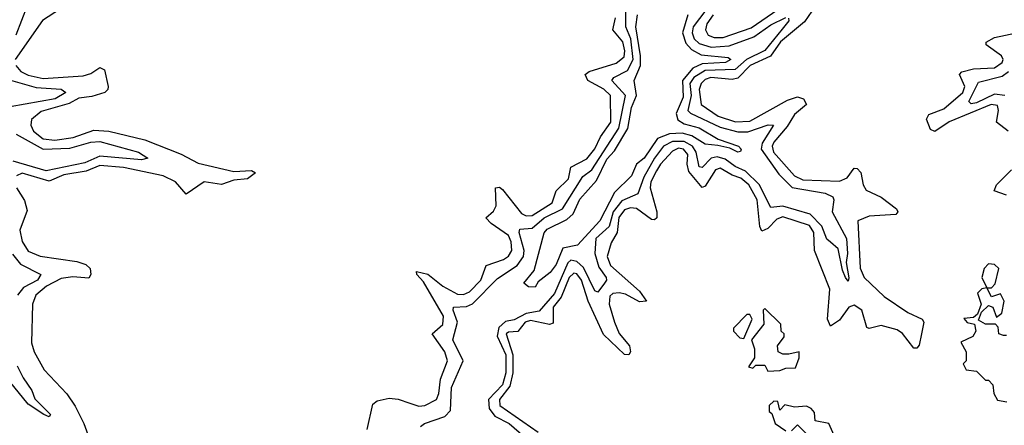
# Model space of a CAD drawing. Extents: x 2472589 to 2662339, y 701009 to 849030.
# Tile 374 of 406: x 2634256 to 2637558, y 758759 to 760119. Entities that reach past the tile are written whole.
import ezdxf

# ---------------------------------------------------------------- set-up
doc = ezdxf.new("R2010")
doc.units = 0

msp = doc.modelspace()

# ---------------------------------------------------------------- linework, layer by layer
at = {"layer": '0CON05XD'}
for points in [[(2636581.6, 760135), (2636560.3, 760105), (2636556, 760085), (2636565, 760067.3), (2636585, 760059.5), (2636615, 760059.2), (2636708.8, 760091.2), (2636891.6, 760218.4)], [(2634435, 760182.8), (2634333.4, 760116.6), (2634241.5, 759985)], [(2634281, 760165), (2634243.5, 760066.6)], [(2636575.4, 760175), (2636514.8, 760095), (2636511.2, 760075), (2636518.3, 760055), (2636535, 760039), (2636575, 760026.8), (2636635, 760031.6), (2636718.1, 760061.9), (2636775, 760102.2), (2636825, 760126.5)], [(2636925, 760165.9), (2636888.1, 760111.8), (2636808.1, 760045), (2636773.7, 759996.3), (2636705.8, 759965), (2636665, 759922.6), (2636645, 759918.6), (2636573.8, 759925), (2636555, 759918.1), (2636542.1, 759905), (2636534.5, 759885), (2636542.1, 759835), (2636598.8, 759795), (2636657, 759777), (2636705, 759778.7), (2636830.9, 759849.1), (2636865, 759860.5), (2636885, 759854), (2636894.2, 759835), (2636855, 759801.5), (2636829.6, 759760.5), (2636785, 759708.4), (2636779.6, 759695), (2636783.6, 759675), (2636854.2, 759595), (2636882.5, 759582.5), (2637005, 759577), (2637031.4, 759588.6), (2637055, 759620.8), (2637065, 759620), (2637076.5, 759606.5), (2637084.6, 759565), (2637095, 759547.5), (2637145, 759523.8), (2637196.7, 759485), (2637201.4, 759475), (2637194.4, 759465.6), (2637105, 759460.5), (2637066.9, 759445), (2637075.2, 759285.2), (2637088.4, 759255), (2637155, 759190.8), (2637235, 759137.1), (2637282.9, 759115), (2637288.5, 759105), (2637280.9, 759065)], [(2635600, 758755), (2635613.3, 758765), (2635682.2, 758787.8), (2635701.4, 758808.5), (2635704.8, 758885.2), (2635743.7, 758975), (2635708.9, 759045), (2635724.8, 759104.8), (2635709.7, 759145), (2635711.4, 759155), (2635755, 759157.3), (2635775, 759166.6), (2635858.9, 759251.1), (2635925, 759294.2), (2635945.5, 759325), (2635947.7, 759345), (2635930.8, 759405), (2635933.4, 759416.6), (2635975, 759420.2), (2636015, 759454.1), (2636076.2, 759485), (2636145, 759592.9), (2636175, 759615.8), (2636265, 759755.3), (2636287.4, 759865), (2636242.5, 759915), (2636248.5, 759925), (2636295, 759949.2), (2636313.1, 759985), (2636306, 760055), (2636288.6, 760095), (2636288.5, 760145)], [(2635985, 759222.5), (2635963, 759223), (2635946.7, 759235), (2635981.9, 759278.1), (2636015, 759404.2), (2636025, 759416.2), (2636091, 759449), (2636112.4, 759467.5), (2636135, 759517.3), (2636190.3, 759579.7), (2636225, 759651.8), (2636250.9, 759679.1), (2636295.8, 759754.2), (2636308, 759825), (2636325.2, 759865), (2636316.4, 759915), (2636338.1, 759965), (2636338.1, 759998.1), (2636322.1, 760095), (2636327.8, 760135)], [(2636497.3, 760135), (2636478.8, 760075), (2636490.5, 760040.5), (2636508.8, 760018.9), (2636541.5, 760001.5), (2636631.7, 759991.7), (2636640.8, 759985), (2636623.3, 759975), (2636545, 759970.9), (2636513.5, 759956.5), (2636478.6, 759915), (2636481.3, 759858.7), (2636457.9, 759805), (2636463.7, 759783.7), (2636485, 759770), (2636535, 759756.7), (2636598.4, 759718.4), (2636666.7, 759695), (2636676.2, 759685), (2636673, 759677), (2636665, 759674.5), (2636638.1, 759688.1), (2636597.2, 759697.2), (2636555, 759701.8), (2636509.7, 759729.7), (2636478.2, 759738.2), (2636435, 759735.8), (2636395, 759720.7), (2636350.3, 759655), (2636325.2, 759634.8), (2636308.2, 759595), (2636251, 759539), (2636201.2, 759445), (2636126.8, 759363.2), (2636077.4, 759352.6), (2636055, 759298), (2636035, 759271.2), (2635995, 759240), (2635985, 759222.5)], [(2635421.9, 758745), (2635440.4, 758829.6), (2635455, 758841.1), (2635495, 758849.3), (2635525, 758846.6), (2635565, 758832.8), (2635595, 758823.3), (2635614.6, 758824.7), (2635653.6, 758845), (2635661.8, 758865), (2635667.1, 758913), (2635690.8, 758975), (2635682.3, 759005), (2635639.5, 759065), (2635675, 759096.7), (2635678.1, 759125), (2635610.4, 759240.4), (2635588.1, 759265), (2635587.5, 759275), (2635625.2, 759265.2), (2635675, 759225.8), (2635725, 759198.1), (2635745, 759197.6), (2635765, 759206.8), (2635803, 759245), (2635821.1, 759295), (2635878.9, 759315), (2635895, 759326.2), (2635906.4, 759345), (2635905, 759374), (2635895.5, 759395.6), (2635837.1, 759435), (2635820, 759455), (2635845, 759477.1), (2635854.2, 759495), (2635851.9, 759555), (2635865, 759557.5), (2635875, 759550), (2635939.6, 759469.6), (2635955, 759461.3), (2635975, 759462.6), (2636042, 759505), (2636055.5, 759545), (2636096.6, 759585), (2636104.5, 759625), (2636157.8, 759652.2), (2636185, 759686.1), (2636203.9, 759726.1), (2636238.8, 759775), (2636237.1, 759865), (2636215, 759886.5), (2636161.9, 759915), (2636152.2, 759935), (2636166.2, 759945), (2636256.8, 759973.2), (2636282.9, 759995), (2636285.8, 760015), (2636278.4, 760045), (2636245.8, 760085), (2636254.6, 760125)], [(2636834.4, 760124.4), (2636835.9, 760115), (2636812.8, 760087.2), (2636755, 760016.2), (2636694, 759986), (2636655, 759951.6), (2636555, 759948.4), (2636517.4, 759925), (2636503.1, 759905), (2636508, 759865), (2636496.9, 759815), (2636505.7, 759805.8), (2636605, 759758.3), (2636665, 759742.9), (2636697.5, 759742.5), (2636766.2, 759766.2), (2636783.8, 759765), (2636746.3, 759705), (2636742.6, 759685), (2636801.5, 759601.5), (2636846.5, 759556.6), (2636957.2, 759537.2), (2636983.1, 759525), (2636986.7, 759515), (2636980.6, 759475), (2637028.7, 759385), (2637032.5, 759335), (2637027.3, 759305), (2637037, 759253), (2637035, 759242.5), (2637025, 759254), (2637015, 759278.8), (2637000.9, 759350.9), (2636975, 759372.9), (2636963.3, 759383.3), (2636946.5, 759426.5), (2636906.9, 759466.9), (2636815, 759493.7), (2636775, 759489.1), (2636735.8, 759565.8), (2636690.5, 759610.5), (2636655, 759627), (2636621.7, 759651.7), (2636595, 759659.1), (2636575, 759654.8), (2636545, 759622.9), (2636535.3, 759625.3), (2636525.2, 759675), (2636512.8, 759695), (2636485, 759710.7), (2636445, 759710.7), (2636415.6, 759695), (2636385, 759654.8), (2636349.5, 759590.5), (2636328.9, 759535), (2636275, 759511.4), (2636246.4, 759475), (2636233.1, 759425), (2636188.8, 759385), (2636184.5, 759335), (2636198.9, 759288.9), (2636222.5, 759255), (2636224.6, 759245), (2636217.9, 759235), (2636195, 759205.8), (2636185, 759210), (2636147.5, 759287.5), (2636125, 759308.6), (2636105, 759312.2), (2636095, 759303.2), (2636049.4, 759200.6), (2635998.6, 759141.4), (2635955, 759133.2), (2635915, 759112.1), (2635885, 759106.6), (2635863.2, 759086.8), (2635857.9, 759057.9), (2635886.3, 758995), (2635886.3, 758935), (2635875.3, 758894.7), (2635828.4, 758845), (2635830.5, 758815), (2635849.5, 758789.5), (2635897.7, 758765), (2635982, 758692)], [(2637570.5, 759745), (2637531.5, 759775), (2637538.1, 759815), (2637535, 759831.1), (2637514.5, 759835), (2637373.6, 759776.4), (2637325, 759744.3), (2637310.7, 759750.7), (2637297.4, 759785), (2637305, 759801.3), (2637355, 759820.4), (2637418.8, 759875), (2637425.6, 759895), (2637407.3, 759935), (2637415.3, 759944.7), (2637455, 759953.8), (2637525, 759958.1), (2637551.4, 759975), (2637554.3, 759985), (2637548.3, 759998.3), (2637496.7, 760035), (2637496.8, 760043.2), (2637525, 760059.8), (2637598.9, 760075)], [(2634243.1, 759965), (2634260.4, 759945), (2634285, 759932.5), (2634335, 759922.3), (2634468.8, 759931.2), (2634495, 759938.7), (2634525, 759958.6), (2634541.3, 759951.3), (2634552.9, 759895), (2634552.2, 759885), (2634541.9, 759875), (2634498.8, 759861.2), (2634455, 759855.7), (2634422.5, 759837.5), (2634328.9, 759811.1), (2634296.1, 759783.9), (2634293.6, 759765), (2634302.5, 759745), (2634335, 759719.6), (2634374.8, 759714.8), (2634435.7, 759724.3), (2634505, 759749), (2634555.2, 759745.2), (2634675.9, 759715.9), (2634798.4, 759668.4), (2634855, 759638.2), (2634975, 759610), (2635033.6, 759613.6), (2635046.7, 759605), (2635020, 759585), (2634975, 759581.1), (2634933.3, 759566.7), (2634875, 759575.4), (2634815, 759534.4), (2634779.2, 759575), (2634737.5, 759595), (2634605, 759623.3), (2634525, 759630.6), (2634479.1, 759610.9), (2634405, 759599.3), (2634355, 759577.6), (2634265, 759604.2), (2634246.2, 759595)], [(2637560, 759865), (2637525, 759869.1), (2637465, 759839.7), (2637446.9, 759836.9), (2637438.8, 759845), (2637471, 759909), (2637550.8, 759929.2), (2637572.2, 759945)], [(2634210.4, 759920.4), (2634311.8, 759891.8), (2634395.6, 759885.7), (2634410.8, 759875), (2634375, 759853.5), (2634225, 759826.6)], [(2634244.7, 759735), (2634335, 759684.8), (2634425, 759688.1), (2634495, 759708.8), (2634525, 759711.1), (2634655, 759675.3), (2634686.2, 759655), (2634665, 759649.5), (2634525, 759661.6), (2634475, 759639.1), (2634345, 759611.9), (2634234.2, 759645)], [(2637280.9, 759065), (2637272, 759028), (2637265, 759018), (2637255, 759017.5), (2637216.4, 759066.4), (2637199, 759079), (2637145, 759094), (2637105, 759083.5), (2637097.1, 759087.1), (2637080, 759145), (2637055, 759162.2), (2637036.9, 759155), (2637005, 759111.5), (2636975, 759091.5), (2636965.3, 759115), (2636972.7, 759215), (2636921.6, 759345), (2636919.2, 759405), (2636905, 759428.9), (2636815, 759457.7), (2636795, 759450.3), (2636765, 759418.5), (2636745, 759409.5), (2636738.4, 759425), (2636729.5, 759515), (2636701.6, 759565), (2636675, 759587.4), (2636645, 759597.2), (2636605, 759621.1), (2636589.7, 759615), (2636555, 759560.8), (2636545, 759556.2), (2636500.1, 759610.1), (2636494.4, 759635), (2636496.7, 759666.7), (2636482.5, 759685), (2636465, 759688.1), (2636445, 759678.4), (2636404.8, 759635), (2636391.8, 759611.8), (2636373.3, 759575), (2636370.2, 759555), (2636392.9, 759475), (2636392.5, 759455), (2636385, 759447.5), (2636375, 759449.2), (2636325, 759485.5), (2636305, 759488.2), (2636285, 759481), (2636265, 759455.4), (2636259.8, 759405), (2636239.5, 759370.5), (2636226.6, 759325), (2636237.4, 759295), (2636335, 759208.7), (2636358.6, 759175), (2636335, 759172.5), (2636288.3, 759198.3), (2636266.6, 759203.4), (2636245, 759201.1), (2636235, 759191.9), (2636233.3, 759165), (2636250.5, 759105), (2636266.3, 759066.3), (2636301.1, 759025), (2636304.6, 759005.5), (2636298.6, 758995), (2636285, 758996.5), (2636213.5, 759063.5), (2636162.6, 759175), (2636140.2, 759245), (2636125, 759266.7), (2636115, 759269.5), (2636098.5, 759255), (2636071.7, 759188.3), (2636045.2, 759155), (2636045, 759101.4), (2636033.1, 759096.9), (2635969.6, 759110.4), (2635951.1, 759105), (2635927.1, 759072.8), (2635895, 759070.8), (2635888, 759065), (2635909.6, 758995), (2635910.1, 758935), (2635900.3, 758889.7), (2635865.2, 758845), (2635866.8, 758825), (2635995, 758735.9)], [(2637565, 759530.2), (2637524.5, 759545), (2637532, 759565), (2637582.1, 759615)], [(2634245.5, 759555), (2634272.4, 759512.4), (2634281.1, 759478.9)], [(2634281.1, 759478.9), (2634256.8, 759413.2), (2634264.8, 759374.8), (2634285, 759343.1), (2634325, 759325.9), (2634448.1, 759308.1), (2634477.8, 759297.8), (2634493.3, 759285), (2634495.5, 759265), (2634487.9, 759252.1), (2634435, 759256.9), (2634395, 759250.6), (2634346.1, 759225), (2634310.7, 759195), (2634299.4, 759165), (2634296.2, 759035), (2634304.7, 759004.7), (2634338.5, 758945), (2634415, 758864.4), (2634442.9, 758822.9), (2634471.8, 758765), (2634502.2, 758682.2)], [(2634232.4, 759332.4), (2634258.9, 759298.9), (2634327.8, 759265), (2634315.9, 759245), (2634269.1, 759220.9), (2634248.6, 759195)], [(2637515, 759220), (2637527, 759233), (2637540, 759285), (2637525, 759297.5), (2637505, 759300), (2637490, 759285), (2637482.5, 759255), (2637500, 759220), (2637515, 759220)], [(2637565, 759060), (2637555, 759060), (2637540, 759065), (2637537.5, 759087.5), (2637528.3, 759098.3), (2637495, 759097.5), (2637471.7, 759111.7), (2637481.7, 759138.3), (2637505, 759160), (2637520, 759155), (2637531.7, 759121.7), (2637550, 759135), (2637557.5, 759175), (2637545, 759200), (2637515, 759190), (2637500, 759220), (2637483, 759217), (2637468.3, 759201.7), (2637480, 759165), (2637468.3, 759131.7), (2637455, 759120), (2637422.5, 759117.5), (2637433, 759103), (2637458.3, 759098.3), (2637462.5, 759075), (2637453, 759057), (2637412.5, 759037.5), (2637430, 759005), (2637430, 758975), (2637420, 758965), (2637430, 758945), (2637465, 758940), (2637495, 758910), (2637505, 758910), (2637520, 758895), (2637522.5, 758865), (2637535, 758843.3), (2637567, 758837)], [(2636765, 758940), (2636805, 758942.5), (2636825, 758950), (2636858.3, 758951.7), (2636870, 758985), (2636870, 759005), (2636835, 758997.5), (2636815, 758997.5), (2636800, 759005), (2636797.5, 759025), (2636820, 759055), (2636820, 759065), (2636810, 759075), (2636808.3, 759098.3), (2636755, 759150), (2636750, 759145), (2636751.7, 759098.3), (2636710, 759045), (2636720, 759015), (2636720, 758985), (2636700, 758955), (2636715, 758950), (2636725, 758960), (2636755, 758960), (2636765, 758940)], [(2636685, 759050), (2636712.5, 759115), (2636705, 759130), (2636695, 759130), (2636650, 759085), (2636650, 759075), (2636671.7, 759051.7), (2636685, 759050)], [(2634248.5, 758958.5), (2634267.8, 758917.8), (2634296.7, 758875), (2634307, 758847), (2634360, 758795), (2634355, 758787.5), (2634337.5, 758795), (2634285, 758829.2), (2634207.5, 758925)], [(2636987.5, 758725), (2636970, 758765), (2636923.3, 758773.3), (2636921.7, 758801.7), (2636910, 758815), (2636895, 758822.5), (2636855, 758820), (2636822.5, 758827.5), (2636805, 758810), (2636798.3, 758838.3), (2636785, 758840), (2636770, 758825), (2636770, 758805), (2636778.3, 758798.3), (2636790, 758765), (2636825, 758740)], [(2636845, 758740), (2636865, 758760), (2636900, 758725)]]:
    msp.add_lwpolyline(points, dxfattribs=at)

doc.saveas('drawing.dxf')
